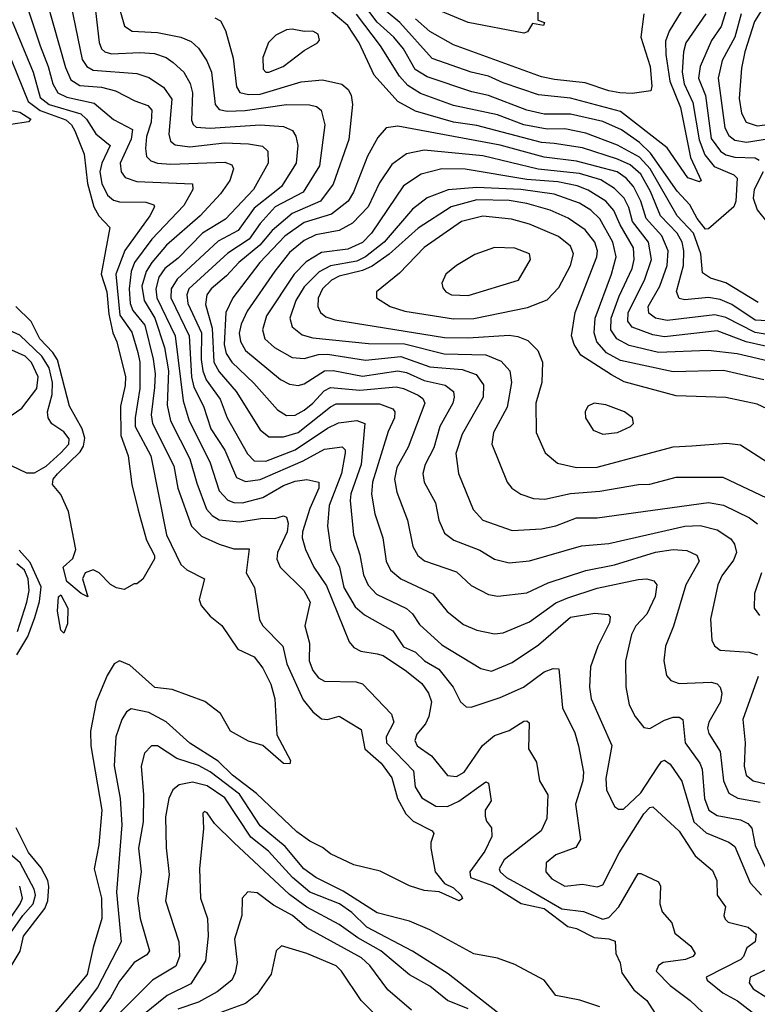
# Model space of a CAD drawing. Extents: x 1308313 to 1441400, y 959662 to 1036319.
# Tile 400 of 656: x 1358265 to 1360782, y 1018942 to 1022304. Entities that reach past the tile are written whole.
import ezdxf

# ---------------------------------------------------------------- set-up
doc = ezdxf.new("R2010")
doc.units = 0

msp = doc.modelspace()

# ---------------------------------------------------------------- linework, layer by layer
at = {"layer": '0CON10XD'}
for points in [[(1358315.2, 1022515.2), (1358421, 1022141), (1358439.2, 1022099.2), (1358470.2, 1022080.2), (1358543.7, 1022073.7), (1358591.8, 1022061.8), (1358657.5, 1022027.5), (1358701.9, 1022011.9), (1358715.8, 1021995), (1358713.5, 1021955), (1358697.4, 1021905), (1358693.5, 1021865), (1358697.7, 1021837.7), (1358712, 1021822), (1358735, 1021814.1), (1358781, 1021811), (1358965, 1021818.1), (1358988.9, 1021808.9), (1358994.7, 1021795), (1358982.1, 1021755), (1358950.2, 1021709.8), (1358880.2, 1021635), (1358765.9, 1021535), (1358715.7, 1021475), (1358696, 1021444), (1358681, 1021395), (1358689.6, 1021345), (1358725.5, 1021285), (1358759.2, 1021185), (1358772.2, 1021105), (1358767.5, 1020987.5), (1358778.8, 1020935), (1358844.9, 1020804.9), (1358868.7, 1020721.3), (1358902.7, 1020632.7), (1358921.2, 1020611.2), (1358945, 1020596.5), (1359015, 1020590.2), (1359095, 1020602.1), (1359135, 1020601.1), (1359165, 1020609.6), (1359175.6, 1020605.6), (1359180.6, 1020585), (1359177, 1020555), (1359144.7, 1020485), (1359142.2, 1020462.2), (1359154, 1020435), (1359234.2, 1020355), (1359256.1, 1020315), (1359237.5, 1020235), (1359253.4, 1020175), (1359252.7, 1020115), (1359265, 1020082.2), (1359285, 1020056.4), (1359305.3, 1020045.3), (1359413.5, 1020043.5), (1359435, 1020036.2), (1359533.3, 1019933.3), (1359541.8, 1019905), (1359515.2, 1019855), (1359517, 1019835), (1359609.1, 1019739.1), (1359614.3, 1019684.3), (1359636.9, 1019646.9), (1359685, 1019619.1), (1359725, 1019617.1), (1359763.9, 1019636.1), (1359855, 1019702.2), (1359865, 1019697.5), (1359873.2, 1019636.8), (1359853.8, 1019605), (1359852.9, 1019585), (1359857.3, 1019567.3), (1359874.4, 1019544.4), (1359875.6, 1019515.6), (1359852.7, 1019465), (1359800.4, 1019395), (1359803.8, 1019375), (1359878.2, 1019348.2), (1359976.2, 1019286.2), (1360055, 1019269.2), (1360135, 1019208), (1360165, 1019200.5), (1360225, 1019170.2), (1360275.6, 1019165.6), (1360297.5, 1019157.5), (1360299.4, 1019115), (1360313.5, 1019083.5), (1360319.6, 1019049.6), (1360361, 1018991), (1360405.6, 1018955), (1360444.2, 1018895)], [(1358423, 1022435), (1358478, 1022168), (1358493.3, 1022145), (1358515, 1022131.6), (1358665, 1022121.2), (1358705, 1022107.2), (1358755, 1022074.1), (1358783.5, 1022033.5), (1358774, 1021914), (1358779.7, 1021889.7), (1358795, 1021877.1), (1358845, 1021870.6), (1358964.2, 1021884.2), (1359045, 1021881), (1359092.8, 1021872.8), (1359111.3, 1021855), (1359112.6, 1021815), (1359062.2, 1021725), (1358967.1, 1021622.9), (1358888.8, 1021575), (1358805, 1021489.6), (1358760.4, 1021455), (1358739.9, 1021425), (1358728.8, 1021385), (1358732.6, 1021355), (1358795.2, 1021224.8), (1358822.4, 1021002.4), (1358843.4, 1020935), (1358914.1, 1020795), (1358945.2, 1020695), (1358975, 1020663.5), (1358995, 1020655.6), (1359025, 1020654.2), (1359095, 1020673.3), (1359165, 1020713.2), (1359205, 1020728.3), (1359244.7, 1020734.7), (1359285.2, 1020725.2), (1359286, 1020705), (1359254.8, 1020635), (1359230.3, 1020555), (1359228.8, 1020535), (1359239.8, 1020495), (1359268.6, 1020435), (1359311.3, 1020371.3), (1359389.5, 1020179.5), (1359405, 1020160.9), (1359428.5, 1020148.5), (1359485, 1020139), (1359505, 1020133.2), (1359585, 1020080), (1359637.1, 1020037.1), (1359660.2, 1020005), (1359670.2, 1019975), (1359661.4, 1019925), (1359650, 1019900), (1359619.6, 1019865), (1359613.2, 1019843.2), (1359621.5, 1019825), (1359670.6, 1019790.6), (1359725, 1019723.8), (1359755, 1019720), (1359781.8, 1019735), (1359844.7, 1019825.3), (1359885, 1019860.5), (1359935, 1019877.3), (1359985, 1019908.4), (1359995, 1019910.4), (1360002.9, 1019902.9), (1360000.9, 1019815), (1360028.6, 1019768.6), (1360038.8, 1019705), (1360067, 1019657), (1360063.3, 1019576.7), (1360044.6, 1019535), (1359918.4, 1019435), (1359900.8, 1019405), (1359904.1, 1019395), (1359926.5, 1019375), (1360009.1, 1019329.1), (1360115, 1019268), (1360188.5, 1019258.5), (1360255, 1019232.6), (1360275, 1019238.6), (1360309.3, 1019275), (1360375, 1019388.6), (1360385, 1019389.2), (1360445, 1019360), (1360451.9, 1019345), (1360449.6, 1019285), (1360457.9, 1019257.9), (1360490.4, 1019220.4), (1360500.6, 1019185), (1360555, 1019141.1), (1360570, 1019115), (1360562.5, 1019105), (1360537.5, 1019095), (1360460.4, 1019085), (1360445.3, 1019075), (1360437.2, 1019055), (1360485, 1019006.5), (1360553.1, 1018955), (1360617.1, 1018895)], [(1360869.8, 1022455), (1360772.2, 1022297.8), (1360739.8, 1022195), (1360728.5, 1022138.5), (1360719.7, 1022035), (1360728.1, 1021985), (1360744.4, 1021954.4), (1360781.5, 1021941.5), (1360885, 1021955.6)], [(1358596.1, 1022375), (1358622, 1022282), (1358648.8, 1022265), (1358735, 1022260.6), (1358815, 1022245.2), (1358849.8, 1022229.8), (1358875, 1022206.9), (1358903.5, 1022163.5), (1358919.6, 1022125), (1358931.7, 1022015), (1358945, 1021997.8), (1358972.5, 1021992.5), (1359034.1, 1021994.1), (1359175, 1022014.8), (1359254, 1022014), (1359277.5, 1022007.5), (1359293.2, 1021995), (1359306.6, 1021945), (1359288.3, 1021805), (1359232.2, 1021715), (1359137.1, 1021665), (1359085, 1021608.3), (1359047.6, 1021555), (1358975, 1021506.8), (1358842.2, 1021385), (1358834.9, 1021365), (1358838.9, 1021335), (1358884.7, 1021234.7), (1358883.5, 1021143.5), (1358889.2, 1021105), (1358901.1, 1021075), (1358948.9, 1021008.9), (1358973.1, 1020945), (1359041.7, 1020821.7), (1359065, 1020798.2), (1359105, 1020797.3), (1359205, 1020835.6), (1359315, 1020909.1), (1359352.6, 1020927.4), (1359415, 1020935.2), (1359443.1, 1020925), (1359430.6, 1020785), (1359395.1, 1020685), (1359392.6, 1020662.6), (1359403.4, 1020545), (1359425, 1020477.5), (1359438.4, 1020408.4), (1359453.9, 1020373.9), (1359482.2, 1020342.2), (1359585, 1020294.2), (1359605.5, 1020275.5), (1359628.8, 1020238.8), (1359705, 1020169.3), (1359838.5, 1020088.5), (1359875, 1020079.7), (1359945, 1020109.7), (1360035, 1020169.3), (1360145, 1020263.9), (1360227.7, 1020277.7), (1360272.7, 1020272.7), (1360279.4, 1020265), (1360277.8, 1020245), (1360238.3, 1020165), (1360212.5, 1020095), (1360209.2, 1020025), (1360214.7, 1019985), (1360285.7, 1019825.7), (1360265, 1019713.3), (1360266.9, 1019675), (1360295, 1019618.1), (1360308.3, 1019608.3), (1360325, 1019608.2), (1360385, 1019664.1), (1360440, 1019750), (1360455, 1019771.5), (1360465, 1019775.6), (1360485, 1019762.5), (1360524, 1019704), (1360565, 1019564.7), (1360607.5, 1019527.5), (1360685.2, 1019495.2), (1360705, 1019481.3), (1360757.2, 1019357.2), (1360796.9, 1019315)], [(1360560, 1022395), (1360480.8, 1022265), (1360469.2, 1022230.8), (1360469.9, 1022185), (1360483.8, 1022095), (1360520.4, 1022005), (1360554.3, 1021834.3), (1360590.8, 1021755), (1360585, 1021751.1), (1360544.9, 1021764.9), (1360475, 1021867.3), (1360315, 1021990.4), (1360145, 1022036.7), (1360035, 1022048.1), (1359915, 1022088.9), (1359865, 1022112.1), (1359805, 1022125.5), (1359672.4, 1022172.4), (1359562.6, 1022295), (1359515, 1022333.2)], [(1358294.3, 1022334.3), (1358334.9, 1022214.9), (1358362.3, 1022145), (1358377.3, 1022085), (1358395, 1022054.8), (1358425, 1022039.5), (1358518.8, 1022018.8), (1358585, 1021963.3), (1358649.3, 1021929.3), (1358645, 1021896.6), (1358607, 1021815), (1358610.5, 1021785), (1358625, 1021766), (1358665, 1021751.7), (1358855, 1021743.8), (1358855.3, 1021725), (1358825, 1021670), (1358715.5, 1021554.5), (1358656.8, 1021475), (1358644.9, 1021445), (1358638.6, 1021385), (1358642.2, 1021335), (1358651.3, 1021311.3), (1358691.8, 1021261.8), (1358720.6, 1021145), (1358726.9, 1021095), (1358725, 1021048.8), (1358713.5, 1020955), (1358718.4, 1020925), (1358790.8, 1020780.8), (1358804.9, 1020704.9), (1358850.9, 1020575), (1358885, 1020541.2), (1358945, 1020513.1), (1358995, 1020497.1), (1359047.3, 1020497.3), (1359037.7, 1020415), (1359065.5, 1020365), (1359083.5, 1020255), (1359094.7, 1020235), (1359163.2, 1020165), (1359176.8, 1020105), (1359232.2, 1019982.2), (1359265, 1019940.5), (1359295, 1019917.4), (1359315, 1019914.8), (1359355, 1019926.5), (1359430.2, 1019880.2), (1359443.1, 1019815), (1359470.6, 1019789.4), (1359497.8, 1019765), (1359534.7, 1019715), (1359553.8, 1019645), (1359582, 1019592), (1359607.1, 1019567.1), (1359672.9, 1019535), (1359678.1, 1019525), (1359667.8, 1019495), (1359667.9, 1019475), (1359683.1, 1019395), (1359714.7, 1019354.7), (1359745, 1019339.6), (1359771.2, 1019315), (1359776.4, 1019303.6), (1359765, 1019295.6), (1359696.2, 1019326.2), (1359645, 1019330.6), (1359595, 1019346.9), (1359495, 1019396.7), (1359405, 1019418.9), (1359325, 1019455.6), (1359298.1, 1019478.1), (1359255, 1019499.4), (1359210.8, 1019530.8), (1359072.4, 1019662.4), (1358990.6, 1019725), (1358942.4, 1019772.4), (1358845, 1019834), (1358765, 1019906.9), (1358705, 1019939.1), (1358645, 1019950.8), (1358629.2, 1019940.8), (1358613.2, 1019915), (1358592.7, 1019855), (1358586.6, 1019756.6), (1358607.8, 1019645), (1358613.8, 1019555), (1358595.5, 1019324.5), (1358610.5, 1019155), (1358530.3, 1018999.7), (1358418.4, 1018851.6)], [(1358523.6, 1022335), (1358536.3, 1022226.3), (1358544.2, 1022205), (1358555, 1022194.8), (1358578, 1022188), (1358675, 1022192.5), (1358725, 1022188.7), (1358764.5, 1022175), (1358788.8, 1022158.8), (1358825, 1022124.7), (1358846.4, 1022086.4), (1358854.1, 1022054.1), (1358851.1, 1021961.1), (1358856.3, 1021946.3), (1358867.4, 1021937.4), (1358914.2, 1021934.2), (1359085.7, 1021945.7), (1359165, 1021939.6), (1359195.6, 1021925.6), (1359207, 1021907), (1359213.7, 1021875), (1359207.7, 1021815), (1359158.4, 1021735), (1359134.8, 1021715), (1359065, 1021660.8), (1359009.8, 1021585), (1358941.7, 1021548.3), (1358802.1, 1021417.9), (1358781.1, 1021385), (1358780.9, 1021355), (1358842.5, 1021225), (1358850.9, 1021085), (1358859.3, 1021049.3), (1358892.2, 1020985), (1358917.3, 1020907.3), (1358964.7, 1020834.7), (1359005, 1020740.5), (1359035, 1020727.4), (1359085, 1020733.9), (1359232.5, 1020797.5), (1359305, 1020838.3), (1359365, 1020845.3), (1359375, 1020835.7), (1359375.2, 1020825.2), (1359362.5, 1020755), (1359321.2, 1020645), (1359315.2, 1020575), (1359327, 1020495), (1359356, 1020435), (1359371.3, 1020365), (1359409.9, 1020299.9), (1359441.5, 1020271.5), (1359537.7, 1020217.7), (1359575, 1020163.1), (1359615.1, 1020145.1), (1359646.4, 1020115), (1359695, 1020086.2), (1359743.7, 1020025), (1359769.2, 1019975), (1359788.1, 1019958.1), (1359805, 1019957.2), (1359905, 1019989.6), (1359983.6, 1020025), (1360055, 1020077.8), (1360085, 1020088.8), (1360105, 1020087.5), (1360117.6, 1019955), (1360159.2, 1019869.2), (1360172.2, 1019825), (1360189.2, 1019735), (1360186.5, 1019705), (1360162.1, 1019625), (1360178.9, 1019505), (1360162.6, 1019477.4), (1360095, 1019452.7), (1360061.5, 1019425), (1360060.5, 1019395), (1360080.8, 1019370.8), (1360125, 1019345.3), (1360185, 1019351.9), (1360235, 1019343.4), (1360255, 1019350), (1360311.1, 1019458.9), (1360395, 1019592.8), (1360415, 1019614.6), (1360425, 1019616.1), (1360515, 1019533.3), (1360569.5, 1019449.5), (1360629.4, 1019399.4), (1360643.4, 1019365), (1360645.3, 1019315.3), (1360673.9, 1019275), (1360668.2, 1019245), (1360672.4, 1019232.4), (1360682.9, 1019222.9), (1360750.6, 1019205), (1360778.1, 1019181.9), (1360775, 1019155.8), (1360745.8, 1019135), (1360735.5, 1019105), (1360725.5, 1019095), (1360607.5, 1019035), (1360611.1, 1019025), (1360665, 1018981.1), (1360715, 1018954), (1360764.8, 1018914.8)], [(1360855, 1021273.6), (1360775, 1021278.7), (1360695, 1021331.9), (1360655, 1021349.1), (1360615, 1021355.5), (1360535, 1021348.1), (1360515, 1021352.4), (1360506, 1021376), (1360529.9, 1021465), (1360531, 1021515), (1360525.1, 1021545), (1360509.1, 1021575), (1360451.5, 1021635), (1360417.9, 1021717.9), (1360385, 1021776.4), (1360348.3, 1021808.3), (1360305, 1021827.8), (1360185, 1021866.8), (1360088.9, 1021881.1), (1360045, 1021884.9), (1359825, 1021943.3), (1359744.7, 1021954.7), (1359615, 1021992.3), (1359555, 1022025.2), (1359474.1, 1022115), (1359423.3, 1022225), (1359385.1, 1022285.1), (1359313.6, 1022343.6)], [(1360606.5, 1022325), (1360538.4, 1022225), (1360530.5, 1022195), (1360525.9, 1022125), (1360532.2, 1022085), (1360561.7, 1022021.7), (1360583.7, 1021893.7), (1360603, 1021843), (1360635, 1021802.8), (1360702.5, 1021775), (1360713.3, 1021763.3), (1360708.5, 1021685), (1360702.1, 1021665), (1360615, 1021590.4), (1360605, 1021589.4), (1360577.2, 1021625), (1360552.1, 1021672.1), (1360508.9, 1021718.9), (1360418.1, 1021848.1), (1360379.8, 1021885), (1360318.1, 1021928.1), (1360255, 1021956.9), (1360145, 1021981.8), (1360055, 1021981.9), (1359995, 1021995.2), (1359865, 1022045.8), (1359807.8, 1022057.8), (1359655, 1022109.1), (1359614, 1022134), (1359574.5, 1022204.5), (1359541.8, 1022245), (1359485, 1022296.5), (1359435, 1022361.6)], [(1360032.9, 1022335), (1360033, 1022303), (1360056.2, 1022295), (1360052.5, 1022285), (1360015, 1022291.2), (1359997.5, 1022262.5), (1359985, 1022258.8), (1359795.6, 1022294.4), (1359655, 1022352.8)], [(1360683, 1022357), (1360658.3, 1022281.7), (1360626.3, 1022233.7), (1360587.2, 1022145), (1360581.6, 1022105), (1360605.4, 1022045), (1360625, 1021898.7), (1360656.1, 1021855), (1360675, 1021842.4), (1360705.1, 1021835.1), (1360775, 1021832.2), (1360788.2, 1021825)], [(1358238.8, 1022298.8), (1358310.9, 1022125), (1358335, 1022039.1), (1358365.3, 1022015), (1358473.3, 1021983.3), (1358493, 1021965), (1358524.6, 1021914.6), (1358573.6, 1021875), (1358545.4, 1021815), (1358538.4, 1021785), (1358545.2, 1021745), (1358564.8, 1021705), (1358585, 1021688.6), (1358605, 1021682), (1358695, 1021680.8), (1358722.6, 1021672.6), (1358725.3, 1021665), (1358708.9, 1021635), (1358623.4, 1021516.6), (1358593.1, 1021435), (1358606.8, 1021295), (1358646.9, 1021236.9), (1358667.6, 1021167.6), (1358674.6, 1021135), (1358675.1, 1021045), (1358658.7, 1020945), (1358659.1, 1020915), (1358712.5, 1020815), (1358765.7, 1020545), (1358815, 1020444.2), (1358835, 1020426.1), (1358895.5, 1020395), (1358877.1, 1020325), (1358884, 1020304), (1358915, 1020267.1), (1358955, 1020235.6), (1359009.4, 1020155), (1359065, 1020128.8), (1359095, 1020089.5), (1359121.6, 1020035), (1359135.9, 1019985), (1359142.7, 1019862.7), (1359188.9, 1019775), (1359186.2, 1019763.8), (1359164.8, 1019764.8), (1359095, 1019826.2), (1359045, 1019841.2), (1358984, 1019875), (1358949.5, 1019935), (1358896.4, 1019976.4), (1358785, 1020017.5), (1358725.7, 1020024.3), (1358640.7, 1020100.7), (1358605, 1020114.8), (1358587.4, 1020105), (1358563, 1020065), (1358525.2, 1019974.8), (1358506.3, 1019875), (1358507.5, 1019825), (1358544.9, 1019605), (1358535, 1019486.7), (1358519.3, 1019405), (1358544, 1019305), (1358545.1, 1019235), (1358515.7, 1019135.7), (1358495, 1019043.8), (1358312.5, 1018827.5)], [(1358930.9, 1022310.9), (1358950, 1022300), (1358967.4, 1022267.4), (1358993.4, 1022173.4), (1359004.8, 1022075), (1359015.9, 1022055.9), (1359045, 1022048.6), (1359085, 1022050.4), (1359225, 1022091.9), (1359298.5, 1022098.5), (1359363.8, 1022083.8), (1359385.7, 1022065.7), (1359396.3, 1022046.3), (1359400.3, 1022015), (1359387.5, 1021895), (1359335, 1021742.9), (1359291.4, 1021685), (1359195, 1021643.1), (1359126.4, 1021585), (1359084.1, 1021535), (1359012.3, 1021475), (1358970.5, 1021429.5), (1358917.9, 1021385), (1358903.9, 1021365), (1358898.7, 1021331.3), (1358921.2, 1021251.2), (1358927.7, 1021135), (1358945, 1021102), (1359003.3, 1021035), (1359085, 1020903.9), (1359115, 1020879.8), (1359165, 1020879.7), (1359215, 1020894.6), (1359325, 1020982.7), (1359345, 1020992.2), (1359492.5, 1020992.5), (1359537.7, 1020975), (1359545.3, 1020965), (1359544.3, 1020945), (1359522.2, 1020897.8), (1359468.4, 1020725), (1359465.8, 1020684.2), (1359477, 1020617), (1359504.3, 1020535), (1359515.8, 1020455), (1359529.7, 1020425), (1359565.5, 1020395), (1359675, 1020344.2), (1359723.8, 1020283.8), (1359779.5, 1020239.5), (1359825, 1020219.3), (1359885, 1020207.2), (1359915, 1020210.9), (1360005, 1020247.8), (1360095, 1020312.8), (1360135, 1020330.2), (1360235, 1020363), (1360375, 1020392.2), (1360405, 1020394.7), (1360428.5, 1020388.5), (1360439.6, 1020375), (1360433.1, 1020335), (1360405.5, 1020274.5), (1360367.2, 1020235), (1360353.1, 1020205), (1360332.8, 1020115), (1360333.9, 1020026.1), (1360345, 1019964.2), (1360365.4, 1019925), (1360395, 1019886.9), (1360415, 1019883.5), (1360465, 1019912.4), (1360495, 1019922.4), (1360515, 1019923.1), (1360528.2, 1019915), (1360536, 1019835), (1360585.6, 1019765.6), (1360593.8, 1019745), (1360601.8, 1019645), (1360616.7, 1019605), (1360645, 1019586.4), (1360725, 1019571.5), (1360749.7, 1019559.7), (1360763.4, 1019543.4), (1360774.6, 1019484.6), (1360819.7, 1019389.7)], [(1360785, 1021338.5), (1360675, 1021405.9), (1360621.9, 1021421.9), (1360595, 1021439.4), (1360588.9, 1021505), (1360564.6, 1021575), (1360508.1, 1021635), (1360416.5, 1021795), (1360379.5, 1021835), (1360305, 1021875.4), (1360197.2, 1021917.2), (1360125, 1021931.2), (1360065, 1021930.3), (1359984.9, 1021944.9), (1359895, 1021979), (1359745, 1022011), (1359632.4, 1022052.4), (1359589.4, 1022079.4), (1359561, 1022111), (1359496.6, 1022215), (1359413.7, 1022323.7)], [(1360394.5, 1022325), (1360384.3, 1022245), (1360416.6, 1022145), (1360422.2, 1022077.8), (1360418.3, 1022061.7), (1360355, 1022052.5), (1360312.5, 1022055), (1360275, 1022061.1), (1360195, 1022088.3), (1360089.8, 1022099.8), (1360045, 1022109.3), (1359745, 1022218.7), (1359665, 1022264), (1359615, 1022307)], [(1360727.3, 1022325), (1360704.9, 1022245), (1360662.2, 1022165), (1360648.9, 1022105), (1360671.4, 1021935), (1360685, 1021909.2), (1360705, 1021893.4), (1360745, 1021886.7), (1360845, 1021901.6)], [(1359115, 1022124.7), (1359163.5, 1022145), (1359235, 1022199.5), (1359281.2, 1022225), (1359288, 1022235), (1359283.3, 1022255), (1359265, 1022265.8), (1359235, 1022264), (1359195, 1022272.2), (1359175, 1022269.4), (1359138.6, 1022251.4), (1359114, 1022226), (1359094.7, 1022175.3), (1359095.4, 1022135.4), (1359105, 1022125.6), (1359115, 1022124.7)], [(1358198.9, 1022258.9), (1358294, 1022025), (1358334.3, 1021994.3), (1358422.4, 1021962.4), (1358442, 1021945), (1358452.9, 1021925), (1358484.3, 1021845), (1358496.4, 1021745), (1358517.2, 1021665), (1358534.5, 1021634.5), (1358572.7, 1021595), (1358542.4, 1021435), (1358562.3, 1021375), (1358568.9, 1021298.9), (1358582.6, 1021235), (1358595.9, 1021204.1), (1358625.7, 1021085), (1358624.9, 1021055), (1358609.1, 1020985), (1358610.3, 1020885), (1358635.2, 1020815.2), (1358647, 1020717), (1358669, 1020629), (1358697.1, 1020527.1), (1358724.4, 1020475), (1358725, 1020463.3), (1358685, 1020393.3), (1358665, 1020377.5), (1358655, 1020377.5), (1358621.7, 1020358.3), (1358595, 1020363.8), (1358575, 1020376.2), (1358535.6, 1020415.6), (1358515, 1020425.7), (1358488, 1020415), (1358479.5, 1020395), (1358496.7, 1020333.3), (1358474.4, 1020344.4), (1358425.9, 1020385.9), (1358413.5, 1020435), (1358446.2, 1020465), (1358456.7, 1020495), (1358431.4, 1020625), (1358405, 1020683.3), (1358377.1, 1020717.1), (1358378.9, 1020735), (1358394, 1020754), (1358471.1, 1020828.9), (1358482.4, 1020847.6), (1358487.2, 1020875), (1358477.7, 1020907.7), (1358434.8, 1020985), (1358393.3, 1021143.3), (1358378.1, 1021168.1), (1358332.9, 1021215), (1358303.7, 1021273.7), (1358251.3, 1021325)], [(1358225, 1021996.5), (1358265, 1021988.8), (1358303.1, 1021965), (1358294.5, 1021955.5), (1358234, 1021946)], [(1360895, 1021215.8), (1360775, 1021236.4), (1360675, 1021287.5), (1360636.7, 1021296.7), (1360475, 1021277.3), (1360435, 1021285.6), (1360412.1, 1021302.1), (1360410, 1021325), (1360449.7, 1021395), (1360474.2, 1021465), (1360478, 1021515), (1360455.8, 1021565.8), (1360402.6, 1021625), (1360384.9, 1021685), (1360359.6, 1021735), (1360335, 1021763.2), (1360303.8, 1021785), (1360165, 1021821.6), (1360055, 1021834.4), (1359905, 1021876.5), (1359555, 1021940.9), (1359515.3, 1021934.7), (1359487.5, 1021902.5), (1359451.9, 1021838.1), (1359404.4, 1021715), (1359385.8, 1021684.2), (1359329.4, 1021640.6), (1359235, 1021612), (1359169, 1021565), (1359084.8, 1021475), (1358991.7, 1021355), (1358968.4, 1021305), (1358962.8, 1021195), (1358969.9, 1021165), (1358988.3, 1021135), (1359063.4, 1021063.4), (1359145, 1020972), (1359175, 1020952.8), (1359205, 1020954.4), (1359235, 1020971.5), (1359265, 1020994.4), (1359303.3, 1021036.7), (1359325, 1021047.9), (1359425, 1021039.6), (1359549.1, 1021050.9), (1359575, 1021045.5), (1359625, 1021022), (1359640.8, 1021010.8), (1359647.6, 1020995), (1359590, 1020845), (1359551.5, 1020775), (1359544.3, 1020735), (1359551.3, 1020691.3), (1359587.7, 1020595), (1359605.9, 1020505), (1359623.9, 1020475), (1359646.7, 1020456.7), (1359755, 1020419.1), (1359805, 1020372.5), (1359865, 1020342), (1359896, 1020336), (1359995, 1020347.4), (1360068.1, 1020381.9), (1360196.9, 1020423.1), (1360295, 1020442.6), (1360434.3, 1020485.7), (1360495, 1020494.8), (1360541.6, 1020491.6), (1360576.2, 1020476.2), (1360583.8, 1020455), (1360538.3, 1020375), (1360496.5, 1020233.5), (1360469.3, 1020165), (1360463.1, 1020115), (1360472.7, 1020065), (1360487.3, 1020047.3), (1360515, 1020037.5), (1360625, 1020041.8), (1360645, 1020036.2), (1360655.3, 1020025.3), (1360660.9, 1020005), (1360656.3, 1019975), (1360616.2, 1019905), (1360611.6, 1019885), (1360616.6, 1019866.6), (1360655.5, 1019805.5), (1360666.3, 1019705), (1360685, 1019662.7), (1360715.8, 1019645.8), (1360791.8, 1019631.8)], [(1360865, 1021177.5), (1360743.8, 1021203.8), (1360645, 1021241.9), (1360465, 1021221.1), (1360425, 1021228.5), (1360355, 1021254.1), (1360340.2, 1021275), (1360341.7, 1021305), (1360397.6, 1021415), (1360420.9, 1021485), (1360411.1, 1021545), (1360355.9, 1021615), (1360343.3, 1021663.3), (1360327.4, 1021695), (1360295, 1021727.9), (1360247.5, 1021757.5), (1360175, 1021779.4), (1360033.8, 1021793.9), (1359845, 1021839), (1359645, 1021859), (1359585, 1021846.2), (1359535, 1021809.4), (1359492.6, 1021747.4), (1359453.7, 1021665), (1359400.9, 1021609.1), (1359355, 1021584.1), (1359275, 1021569.4), (1359235, 1021550.7), (1359185, 1021509.8), (1359135.6, 1021445.6), (1359041.5, 1021308.5), (1359020.5, 1021265), (1359014.1, 1021234.1), (1359018.4, 1021205), (1359034.9, 1021174.9), (1359155, 1021075.3), (1359185, 1021059.3), (1359215, 1021054.7), (1359235, 1021061.4), (1359305, 1021105.5), (1359335, 1021106.3), (1359435, 1021087.4), (1359555, 1021105.6), (1359585, 1021099.7), (1359645, 1021072.3), (1359716.5, 1021056.5), (1359745.2, 1021035.2), (1359747.9, 1021015), (1359742.4, 1020995), (1359698.1, 1020915), (1359677.6, 1020842.4), (1359648.4, 1020785), (1359640.5, 1020755), (1359645.3, 1020725), (1359683.4, 1020655), (1359694.8, 1020594.8), (1359715, 1020550.5), (1359746.5, 1020526.5), (1359835, 1020493.2), (1359885, 1020462), (1359935, 1020450), (1360005, 1020456.3), (1360182.2, 1020507.8), (1360275, 1020516.1), (1360535, 1020574.8), (1360587, 1020577), (1360645, 1020562.8), (1360691.4, 1020531.4), (1360703.8, 1020513.8), (1360710.9, 1020485), (1360701.2, 1020458.8), (1360661.3, 1020405), (1360647.2, 1020375), (1360622.9, 1020257.1), (1360627.1, 1020185), (1360636, 1020166), (1360655, 1020151.5), (1360754.8, 1020144.8), (1360783.1, 1020135)], [(1360835.5, 1021135), (1360713.4, 1021163.4), (1360614.4, 1021174.4), (1360445, 1021168), (1360345, 1021192), (1360302.7, 1021215), (1360282.3, 1021245), (1360283.8, 1021285), (1360310.1, 1021359.9), (1360355.1, 1021455), (1360362, 1021485), (1360359.1, 1021525), (1360313.6, 1021603.6), (1360292.7, 1021652.7), (1360264.9, 1021684.9), (1360205, 1021722.8), (1360167.4, 1021737.4), (1360100.9, 1021750.9), (1359995, 1021759.1), (1359785, 1021794.2), (1359705, 1021794.8), (1359635, 1021777.3), (1359575, 1021737.1), (1359465, 1021575.8), (1359435, 1021543), (1359385, 1021521.1), (1359295, 1021509.8), (1359241.9, 1021478.1), (1359201.5, 1021435), (1359106.5, 1021293.5), (1359093.8, 1021245), (1359101.6, 1021215), (1359134.6, 1021185), (1359195, 1021151.4), (1359235, 1021147.3), (1359285, 1021160.7), (1359315, 1021162.1), (1359445, 1021141.3), (1359565, 1021154), (1359665, 1021118.8), (1359775, 1021109.5), (1359822.9, 1021092.9), (1359847.5, 1021057.5), (1359846.1, 1021015), (1359775, 1020888.8), (1359752.9, 1020822.9), (1359762.7, 1020755), (1359812.2, 1020632.2), (1359845.2, 1020595.2), (1359945, 1020560), (1360045, 1020565.3), (1360095, 1020576.2), (1360165, 1020602.9), (1360235, 1020603.8), (1360615.2, 1020655.2), (1360666.4, 1020646.4), (1360755, 1020603.2), (1360782.5, 1020582.5)], [(1360801.6, 1021785), (1360771.8, 1021725), (1360768, 1021695), (1360781.4, 1021655), (1360814.2, 1021614.2)], [(1360229, 1021285), (1360284.5, 1021435), (1360300.6, 1021495), (1360289.1, 1021545), (1360244.4, 1021624.4), (1360213.6, 1021653.6), (1360175, 1021677.7), (1360088.3, 1021708.3), (1359974.6, 1021724.5), (1359825, 1021731), (1359727.1, 1021722.9), (1359655, 1021695.7), (1359605, 1021657.5), (1359508.7, 1021545), (1359445, 1021494.1), (1359415, 1021479.9), (1359325, 1021464.1), (1359286.3, 1021443.7), (1359235, 1021392.1), (1359206.9, 1021345), (1359186.3, 1021285), (1359194.6, 1021255), (1359228.6, 1021228.6), (1359265, 1021218.2), (1359455, 1021199), (1359577.7, 1021197.7), (1359713.1, 1021163.1), (1359855, 1021160), (1359907.9, 1021137.9), (1359937.1, 1021105), (1359943.3, 1021065), (1359928.9, 1020981.1), (1359881.2, 1020895), (1359876.1, 1020855), (1359928.2, 1020725), (1359944.2, 1020704.2), (1359975, 1020683.8), (1360018.8, 1020668.8), (1360057, 1020667), (1360145, 1020686.1), (1360245, 1020693.9), (1360377.1, 1020717.1), (1360415, 1020718.8), (1360505, 1020741.9), (1360665, 1020742.1), (1360835, 1020660.8)], [(1360815.2, 1020975.2), (1360781.7, 1020991.7), (1360675, 1021014.1), (1360505, 1021019.5), (1360327.9, 1021067.9), (1360285, 1021092.1), (1360179.3, 1021159.3), (1360156.5, 1021195), (1360148.1, 1021225), (1360160.7, 1021305), (1360234.8, 1021495), (1360236.2, 1021515), (1360227.7, 1021545), (1360195, 1021586.5), (1360137, 1021627), (1360075, 1021653.9), (1359995, 1021677.2), (1359935, 1021686.5), (1359825, 1021689.4), (1359736.8, 1021665), (1359625, 1021592.9), (1359526, 1021504), (1359467.8, 1021462.2), (1359435, 1021447.7), (1359355, 1021428.8), (1359328.9, 1021415), (1359298.3, 1021385), (1359283.2, 1021353.2), (1359282.3, 1021325), (1359291.3, 1021305), (1359309.6, 1021289.6), (1359340, 1021280), (1359715, 1021219.4), (1359795, 1021217.5), (1359935, 1021227), (1359965, 1021223.1), (1359998.8, 1021208.8), (1360033.5, 1021175), (1360048.8, 1021135), (1360047.2, 1021065), (1360026.5, 1020995), (1360027.1, 1020895), (1360057.5, 1020825), (1360100.1, 1020790.1), (1360165, 1020775.7), (1360235, 1020776.9), (1360495, 1020845.7), (1360559.2, 1020849.2), (1360678.1, 1020858.1), (1360725, 1020852.7), (1360829.2, 1020785)], [(1359745, 1021282.7), (1359815, 1021284.4), (1359998.1, 1021321.9), (1360065, 1021347.3), (1360105, 1021389.6), (1360144.3, 1021465), (1360154.3, 1021505), (1360145, 1021531.5), (1360103.6, 1021563.6), (1360005, 1021605.6), (1359942.8, 1021622.8), (1359845, 1021633.3), (1359772.7, 1021615), (1359645, 1021526.2), (1359561.2, 1021438.8), (1359481.9, 1021375), (1359481.9, 1021355), (1359528.9, 1021325), (1359578.7, 1021308.7), (1359745, 1021282.7)], [(1359795, 1021363), (1359966.9, 1021415), (1360008.5, 1021485), (1360004.7, 1021504.7), (1359954.3, 1021524.3), (1359885, 1021526.8), (1359817.7, 1021502.3), (1359755.3, 1021464.7), (1359719.5, 1021435), (1359705.6, 1021405), (1359708.9, 1021388.9), (1359719.4, 1021375), (1359738, 1021365), (1359795, 1021363)], [(1358235, 1020782.1), (1358287.4, 1020757.4), (1358315, 1020757.2), (1358355, 1020779.9), (1358405.2, 1020824.8), (1358432.5, 1020855), (1358433.3, 1020873.3), (1358415, 1020896.5), (1358374.5, 1020924.5), (1358361.9, 1020945), (1358359.5, 1020965), (1358375.8, 1021024.2), (1358376.6, 1021065), (1358365, 1021115.3), (1358340.2, 1021155), (1358265, 1021226.7), (1358205, 1021254.2)], [(1360804.6, 1021074.6), (1360666.3, 1021106.3), (1360495, 1021101.6), (1360315, 1021140.2), (1360266.9, 1021166.9), (1360234.1, 1021204.1), (1360224.8, 1021235), (1360229, 1021285)], [(1358235, 1020953.1), (1358271.9, 1020978.1), (1358322.8, 1021045), (1358327.2, 1021085), (1358305, 1021133.8), (1358283, 1021155), (1358205, 1021190.5)], [(1360255, 1020889.1), (1360305, 1020894.7), (1360349.2, 1020915), (1360359.2, 1020925), (1360355.8, 1020945), (1360329.2, 1020965), (1360265, 1020989.6), (1360225.6, 1020994.4), (1360204, 1020985), (1360194.3, 1020965), (1360195.7, 1020945), (1360222.2, 1020902.2), (1360255, 1020889.1)], [(1358254.6, 1020135), (1358292.4, 1020197.6), (1358316.7, 1020263.3), (1358332.7, 1020317.3), (1358337.7, 1020367.7), (1358300.9, 1020450.9), (1358262.7, 1020492.7)], [(1358257.5, 1020215), (1358288.9, 1020315), (1358296.7, 1020355), (1358293.1, 1020395), (1358280.5, 1020425), (1358255, 1020446.3)], [(1360796, 1020415), (1360772.3, 1020345), (1360771.8, 1020295), (1360789.3, 1020269.3)], [(1358415, 1020210), (1358405, 1020220), (1358393.8, 1020285), (1358397, 1020333), (1358405, 1020340.8), (1358429.1, 1020295), (1358428.2, 1020241.8), (1358415, 1020210)], [(1360785, 1020061.4), (1360732.4, 1019915), (1360741, 1019835), (1360737.6, 1019755), (1360744.3, 1019725), (1360767.8, 1019705), (1360854.3, 1019684.3)], [(1360245, 1018933.6), (1360176, 1018956), (1360095, 1018972.1), (1360054.2, 1019025), (1359955, 1019078.1), (1359895, 1019099.1), (1359815, 1019114.4), (1359665, 1019196.9), (1359595, 1019225.6), (1359485, 1019254.7), (1359368.6, 1019328.6), (1359275.8, 1019375), (1359234.8, 1019405), (1359170.9, 1019480.9), (1359085, 1019551), (1359015, 1019659.2), (1358915, 1019736.2), (1358875, 1019757.4), (1358801.4, 1019781.4), (1358735, 1019824.6), (1358714.2, 1019825), (1358690.6, 1019799.4), (1358679.8, 1019755), (1358687.2, 1019657.2), (1358686.3, 1019565), (1358670.6, 1019475), (1358679, 1019395), (1358666.9, 1019305), (1358675.5, 1019235.5), (1358707.6, 1019125), (1358698.6, 1019111.4), (1358655.7, 1019084.3), (1358605, 1019020.6), (1358574.2, 1018965), (1358522.5, 1018895)], [(1359895, 1018914.3), (1359726.5, 1019046.5), (1359605, 1019123.1), (1359449.5, 1019205), (1359398.3, 1019255), (1359356.2, 1019285), (1359255, 1019325.5), (1359195.5, 1019375), (1359113.7, 1019465), (1359053, 1019513), (1358965, 1019647.3), (1358905, 1019687.6), (1358855, 1019700.5), (1358808.5, 1019691.5), (1358786.8, 1019675), (1358773.4, 1019645), (1358762.1, 1019582.1), (1358764.1, 1019475.9), (1358774.3, 1019385), (1358761.9, 1019295), (1358807.7, 1019155), (1358810, 1019105), (1358797.5, 1019072.5), (1358717.6, 1019025), (1358605, 1018911.6)], [(1359795, 1018926.1), (1359725, 1018954.7), (1359664.4, 1019004.4), (1359595, 1019042.6), (1359496.7, 1019125), (1359419.1, 1019169.1), (1359355, 1019214.8), (1359245, 1019274.2), (1359185, 1019316.6), (1358995, 1019494.7), (1358929.6, 1019559.6), (1358905, 1019596.2), (1358895, 1019600), (1358890, 1019595), (1358892.1, 1019542.1), (1358878.4, 1019405), (1358882.2, 1019305), (1358905.9, 1019235), (1358907.5, 1019175), (1358899.3, 1019090.7), (1358848.3, 1019011.7), (1358768.4, 1018971.6), (1358684.5, 1018905.5)], [(1358188, 1018995), (1358266.2, 1019123.8), (1358278, 1019175), (1358350.9, 1019269.1), (1358360.3, 1019295), (1358363.8, 1019343.8), (1358360.2, 1019365), (1358338.1, 1019408.1), (1358295, 1019460.3), (1358252.2, 1019545)], [(1358176.5, 1019105), (1358275.1, 1019245), (1358310.9, 1019285), (1358318.2, 1019315), (1358314, 1019335), (1358266, 1019425), (1358185.7, 1019495)], [(1358205, 1019194.6), (1358266.7, 1019285), (1358274.4, 1019305), (1358264.6, 1019345)], [(1359601.7, 1018921.7), (1359521.2, 1018991.2), (1359459.2, 1019075), (1359431, 1019101), (1359245, 1019203), (1359195.2, 1019245), (1359131, 1019281), (1359075, 1019322.2), (1359043.5, 1019326.5), (1359023.6, 1019305), (1359022.7, 1019245), (1358997.7, 1019165), (1359006.5, 1019085), (1359000.5, 1019049.5), (1358988.6, 1019025), (1358938.6, 1018985), (1358875, 1018948.9), (1358804.7, 1018925)], [(1359535, 1018848.9), (1359430.3, 1018955), (1359363.4, 1019055), (1359345, 1019073.4), (1359245, 1019115.2), (1359158.6, 1019141.4), (1359140, 1019125), (1359122.5, 1019045), (1359075, 1018977.1), (1359034.8, 1018945.2), (1358935, 1018908.8)], [(1360835, 1019071.1), (1360757.5, 1019035), (1360754.2, 1019015), (1360768.4, 1018995), (1360815, 1018964.8)]]:
    msp.add_lwpolyline(points, dxfattribs=at)

doc.saveas('drawing.dxf')
